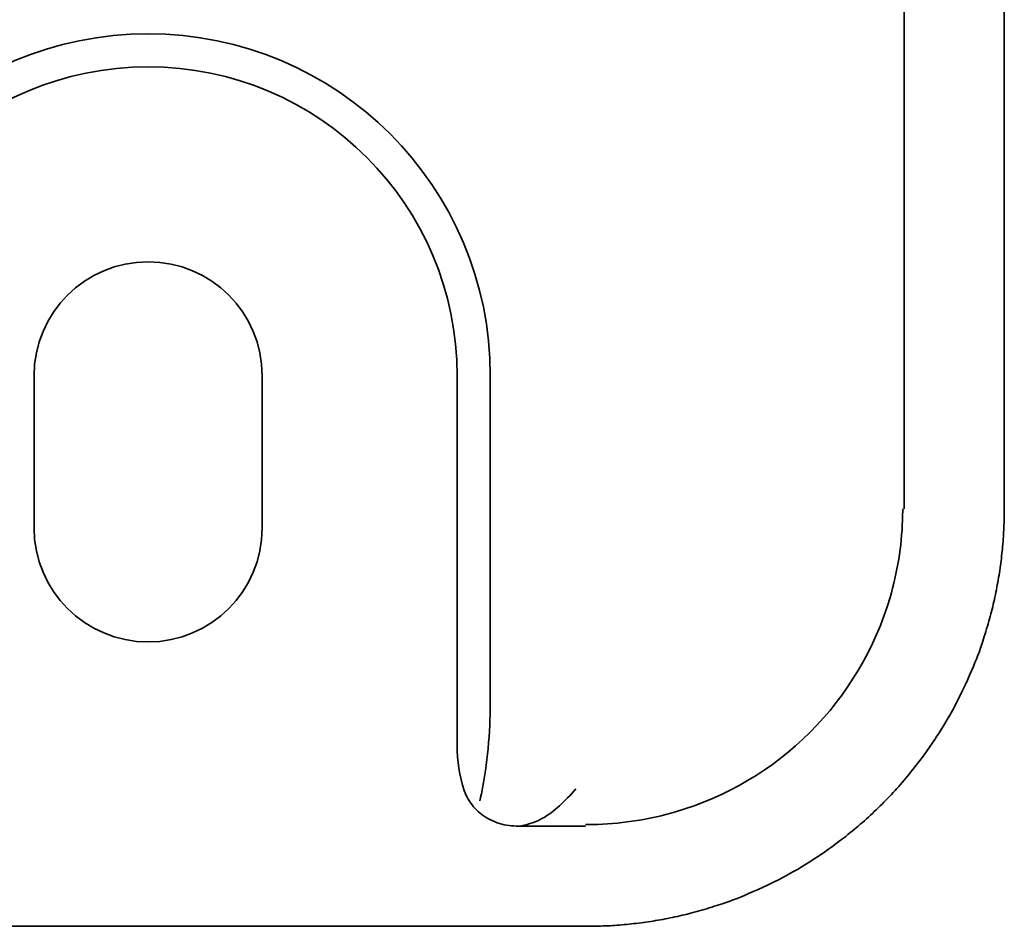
# Model space of a CAD drawing. Header units: millimetres. Extents: x -56303 to -45239, y -20463 to -4540.
# Tile 437 of 656: x -51771.3 to -51766.13, y -15914.82 to -15910.06. Entities that reach past the tile are written whole.
import ezdxf

# ---------------------------------------------------------------- set-up
doc = ezdxf.new("R2010")
doc.units = ezdxf.units.MM
doc.layers.add('_HVAC_urzadzenia', color=220, linetype='Continuous', lineweight=35)

# ---------------------------------------------------------------- blocks, each defined once
blk = doc.blocks.new('A$C41852E73')
at = {"linetype": 'Continuous'}
for p, q in [((29.2639, 2.1926), (29.2639, 6.3321)), ((28.7387, 2.1926), (28.7387, 5.9468)), ((24.1684, 2.8915), (24.1684, 2.0928)), ((25.3664, 2.0928), (25.3664, 2.8915)), ((26.3906, 0.9502), (26.3906, 2.8915)), ((26.5645, 1.1942), (26.5645, 2.8915)), ((26.701, 0.5269), (27.0637, 0.5269)), ((22.4635, 0), (27.0713, 0))]:
    blk.add_line(p, q, dxfattribs=at)
for centre, radius, start, end in [((24.7674, 2.8915), 1.7971, 0, 180), ((24.7674, 2.8915), 1.6232, 0, 180), ((24.7674, 2.8915), 0.599, 0, 180), ((24.7674, 2.0928), 0.599, 180, 0)]:
    blk.add_arc(centre, radius, start, end, dxfattribs=at)
blk.add_rational_spline([(27.0713, 0), (27.9795, 0), (29.2639, 1.2844), (29.2639, 2.1926)], [1, 0.853553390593, 0.853553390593, 1], degree=2, dxfattribs=at)
for points, knots in [([(28.7303, 2.1926), (28.7303, 2.1731), (28.73, 2.1536), (28.7244, 1.995), (28.7024, 1.8595), (28.5865, 1.4631), (28.4398, 1.2148), (28.0471, 0.8231), (27.8012, 0.6782), (27.4049, 0.5625), (27.2664, 0.5403), (27.1097, 0.535), (27.0907, 0.5347), (27.0717, 0.5347)], [0, 0, 0, 0, 0.02246, 0.02246, 0.181739, 0.181739, 0.500298, 0.500298, 0.818856, 0.818856, 0.978135, 0.978135, 1, 1, 1, 1]), ([(26.5644, 1.1942), (26.5641, 1.1479), (26.5634, 1.1018), (26.5574, 0.9746), (26.5499, 0.893), (26.5311, 0.7614), (26.5209, 0.7073), (26.5091, 0.659)], [0, 0, 0, 0, 0.237463, 0.237463, 0.665535, 0.665535, 1, 1, 1, 1]), ([(26.7009, 0.5269), (26.6672, 0.5269), (26.6329, 0.5327), (26.5691, 0.555), (26.5385, 0.572), (26.4869, 0.6142), (26.4647, 0.6399), (26.4399, 0.6825), (26.4329, 0.6977), (26.4275, 0.7133)], [0, 0, 0, 0, 0.288719, 0.288719, 0.578852, 0.578852, 0.860191, 0.860191, 1, 1, 1, 1]), ([(27.0137, 0.7216), (26.9561, 0.6563), (26.8999, 0.6019), (26.8062, 0.5486), (26.7679, 0.5363), (26.7283, 0.5287)], [0, 0, 0, 0, 0.647507, 0.647507, 1, 1, 1, 1])]:
    blk.add_open_spline(points, degree=3, knots=knots, dxfattribs=at)
for points in [[(26.4274, 0.7132), (26.4025, 0.789), (26.3906, 0.8697), (26.3906, 0.9501)], [(27.0717, 0.5347), (27.069, 0.5347), (27.0663, 0.5347), (27.0637, 0.5347)]]:
    blk.add_open_spline(points, degree=3, dxfattribs=at)

msp = doc.modelspace()

# ---------------------------------------------------------------- block references
at = {"layer": '_HVAC_urzadzenia'}
msp.add_blockref('A$C41852E73', (-51795.3909, -15914.8244), dxfattribs=at)

doc.saveas('drawing.dxf')
